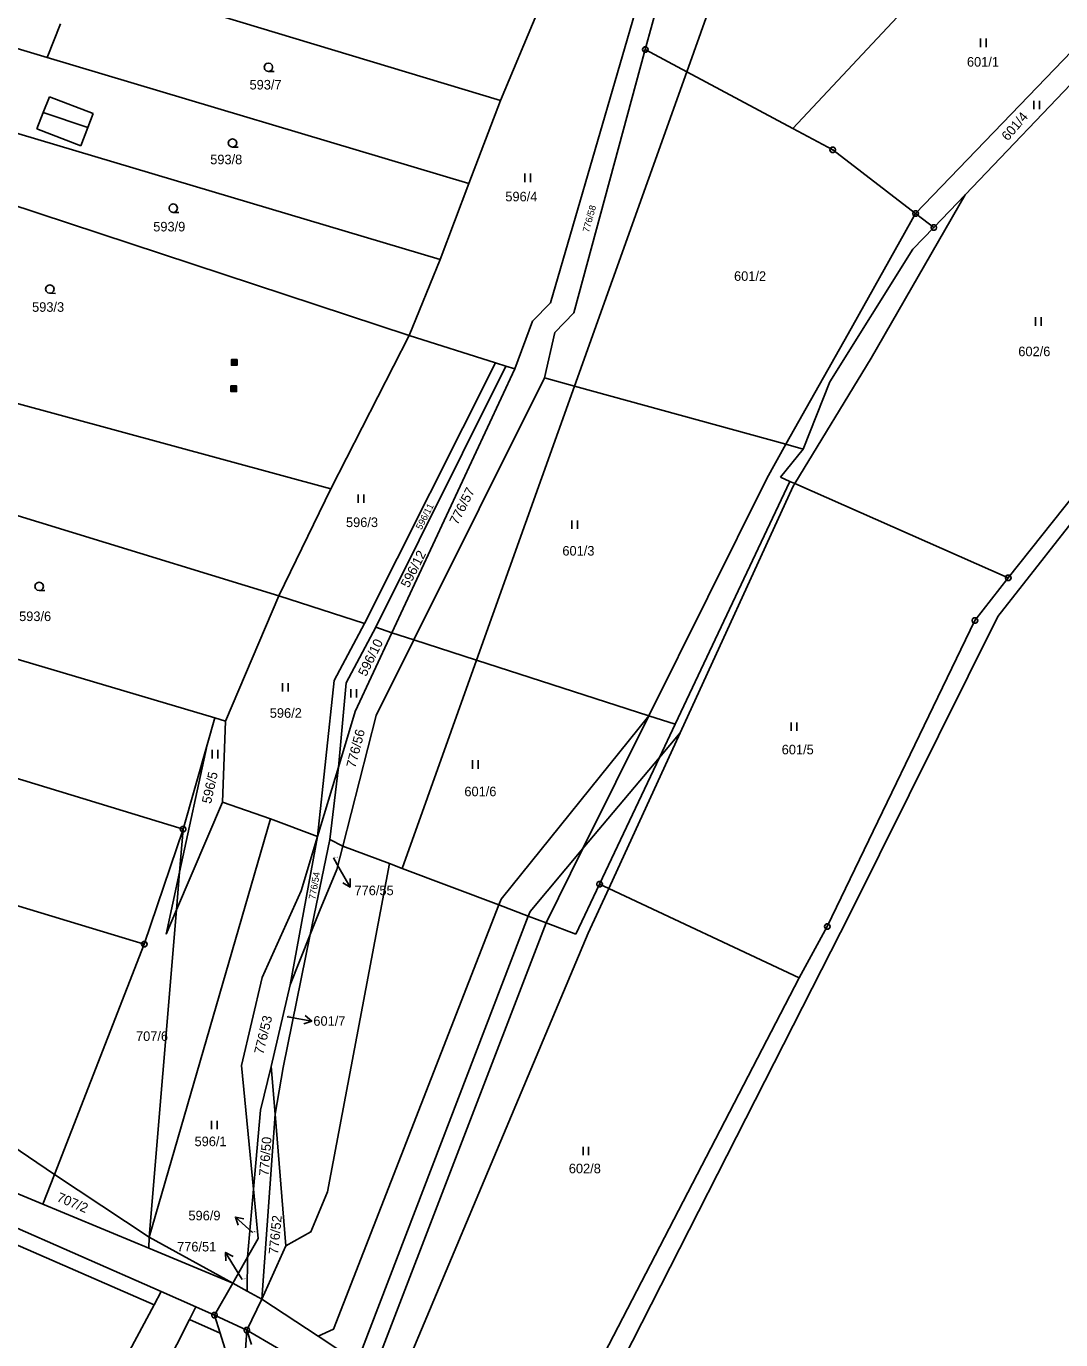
# Model space of a CAD drawing. Extents: x -694465 to -690527, y -983694 to -978978.
# Drawn here: x -692434.9 to -692251.3, y -982116.3 to -981883.1 of the extents above; entities that cross this region are included whole.
import ezdxf

# ---------------------------------------------------------------- set-up
doc = ezdxf.new("R2010")
doc.units = 0
for name, color, linetype in [('Vrstva 1', 7, 'Continuous'), ('Vrstva 16', 7, 'Continuous'), ('Vrstva 18', 7, 'Continuous'), ('Vrstva 24', 7, 'Continuous'), ('Vrstva 25', 7, 'Continuous'), ('Vrstva 26', 7, 'Continuous'), ('Vrstva 29', 7, 'Continuous')]:
    doc.layers.add(name, color=color, linetype=linetype)

msp = doc.modelspace()

# ---------------------------------------------------------------- linework, layer by layer
at = {"layer": 'Vrstva 1'}
for p, q in [((-692562.013, -982044.78), (-692412.243, -982110.094)), ((-692412.243, -982110.094), (-692410.99, -982107.756)), ((-692434.828, -982152.242), (-692412.243, -982110.094)), ((-692405.957, -982112.684), (-692404.827, -982110.469)), ((-692400.525, -982115.155), (-692401.53, -982111.92)), ((-692427.541, -982154.983), (-692405.957, -982112.684)), ((-692405.957, -982112.684), (-692400.525, -982115.155)), ((-692394.937, -982117.163), (-692395.79, -982114.59)), ((-692400.525, -982115.155), (-692398, -982123.28))]:
    msp.add_line(p, q, dxfattribs=at)
for points in [[(-692267.06, -981867.3), (-692298.87, -981901.26)], [(-692350.75, -981896.29), (-692407.05, -981879.31)], [(-692325.99, -981877.69), (-692341.85, -981932.19)], [(-692325.04, -981887.25), (-692322.57, -981878.18)], [(-692454.18, -981881.77), (-692431.24, -981888.63)], [(-692344.27, -981880.88), (-692350.75, -981896.29)], [(-692313.92, -981880.72), (-692317.664, -981891.199)], [(-692431.24, -981888.63), (-692428.89, -981882.69)], [(-692356.38, -981911.03), (-692431.24, -981888.63)], [(-692337.72, -981934.01), (-692325.04, -981887.25)], [(-692325.04, -981887.25), (-692317.664, -981891.199)], [(-692249.34, -981887.51), (-692277.06, -981916.36)], [(-692268.26, -981913.04), (-692247.01, -981890.78)], [(-692317.664, -981891.199), (-692337.594, -981946.979)], [(-692317.664, -981891.199), (-692298.87, -981901.26)], [(-692361.44, -981924.54), (-692463.33, -981894.18)], [(-692431.93, -981898.43), (-692430.84, -981895.62)], [(-692430.84, -981895.62), (-692423.08, -981898.62)], [(-692350.75, -981896.29), (-692356.38, -981911.03)], [(-692433.05, -981901.33), (-692431.93, -981898.43)], [(-692431.93, -981898.43), (-692424.03, -981901.1)], [(-692423.08, -981898.62), (-692424.03, -981901.1)], [(-692425.28, -981904.33), (-692433.05, -981901.33)], [(-692424.03, -981901.1), (-692425.28, -981904.33)], [(-692298.87, -981901.26), (-692291.76, -981905.06)], [(-692291.76, -981905.06), (-692277.06, -981916.36)], [(-692366.98, -981938.02), (-692449.38, -981910.83)], [(-692356.38, -981911.03), (-692361.44, -981924.54)], [(-692284.94, -981942.03), (-692268.26, -981913.04)], [(-692273.81, -981918.85), (-692268.26, -981913.04)], [(-692277.06, -981916.36), (-692289.05, -981937.73)], [(-692277.06, -981916.36), (-692275.8, -981917.32)], [(-692273.81, -981918.85), (-692277.54, -981922.67)], [(-692275.8, -981917.32), (-692273.81, -981918.85)], [(-692210.97, -981918.61), (-692260.61, -981981.04)], [(-692277.54, -981922.67), (-692292.3, -981946.23)], [(-692361.44, -981924.54), (-692366.98, -981938.02)], [(-692341.85, -981932.19), (-692345.05, -981935.49)], [(-692380.88, -981965.24), (-692495.08, -981934.16)], [(-692341.1, -981937.46), (-692337.72, -981934.01)], [(-692345.05, -981935.49), (-692348.22, -981943.92)], [(-692342.96, -981945.5), (-692341.1, -981937.46)], [(-692289.05, -981937.73), (-692300.07, -981957.32)], [(-692366.98, -981938.02), (-692380.88, -981965.24)], [(-692351.66, -981942.84), (-692366.98, -981938.02)], [(-692298.48, -981964.31), (-692284.94, -981942.03)], [(-692351.66, -981942.84), (-692374.91, -981989.13)], [(-692349.78, -981943.43), (-692372.91, -981989.78)], [(-692348.22, -981943.92), (-692370.07, -981990.8)], [(-692349.78, -981943.43), (-692351.66, -981942.84)], [(-692348.22, -981943.92), (-692349.78, -981943.43)], [(-692366.16, -981992.07), (-692342.96, -981945.5)], [(-692337.594, -981946.979), (-692354.992, -981995.674)], [(-692337.594, -981946.979), (-692342.96, -981945.5)], [(-692300.07, -981957.32), (-692337.594, -981946.979)], [(-692292.3, -981946.23), (-692297.01, -981958.16)], [(-692300.07, -981957.32), (-692303.48, -981963.39)], [(-692301.06, -981963.16), (-692297.01, -981958.16)], [(-692297.01, -981958.16), (-692300.07, -981957.32)], [(-692390.1, -981984.22), (-692463.44, -981961.76)], [(-692303.48, -981963.39), (-692324.42, -982005.54)], [(-692299.4, -981963.9), (-692301.06, -981963.16)], [(-692380.88, -981965.24), (-692390.1, -981984.22)], [(-692319.76, -982007.04), (-692299.4, -981963.9)], [(-692318.857, -982008.55), (-692298.76, -981964.77)], [(-692298.48, -981964.31), (-692299.4, -981963.9)], [(-692298.76, -981964.77), (-692298.48, -981964.31)], [(-692260.61, -981981.04), (-692298.48, -981964.31)], [(-692262.47, -981987.88), (-692245.34, -981966.1)], [(-692260.61, -981981.04), (-692266.53, -981988.63)], [(-692401.47, -982005.9), (-692476.9, -981983.51)], [(-692390.1, -981984.22), (-692399.56, -982006.47)], [(-692374.91, -981989.13), (-692390.1, -981984.22)], [(-692266.53, -981988.63), (-692292.73, -982042.96)], [(-692288.72, -982040.76), (-692262.47, -981987.88)], [(-692374.91, -981989.13), (-692380.3, -981999.25)], [(-692378.18, -981999.66), (-692372.91, -981989.78)], [(-692370.07, -981990.8), (-692376.57, -982004.75)], [(-692372.91, -981989.78), (-692370.07, -981990.8)], [(-692370.07, -981990.8), (-692366.16, -981992.07)], [(-692372.85, -982005.49), (-692366.16, -981992.07)], [(-692354.992, -981995.674), (-692366.16, -981992.07)], [(-692354.992, -981995.674), (-692368.196, -982032.629)], [(-692324.42, -982005.54), (-692354.992, -981995.674)], [(-692407.11, -982025.65), (-692503.23, -981996.3)], [(-692380.3, -981999.25), (-692383.24, -982026.94)], [(-692379.54, -982014.62), (-692378.18, -981999.66)], [(-692376.57, -982004.75), (-692379.54, -982014.62)], [(-692547.39, -982005.63), (-692413.99, -982046.05)], [(-692401.47, -982005.9), (-692402.84, -982010.7)], [(-692399.56, -982006.47), (-692401.47, -982005.9)], [(-692400.11, -982020.86), (-692399.56, -982006.47)], [(-692378.72, -982028.65), (-692372.85, -982005.49)], [(-692324.42, -982005.54), (-692350.654, -982038.089)], [(-692324.42, -982005.54), (-692336.128, -982029.11)], [(-692319.76, -982007.04), (-692324.42, -982005.54)], [(-692322.547, -982012.943), (-692319.76, -982007.04)], [(-692331.54, -982036.18), (-692318.857, -982008.55)], [(-692322.547, -982012.943), (-692318.857, -982008.55)], [(-692402.84, -982010.7), (-692407.743, -982033.287)], [(-692407.11, -982025.65), (-692402.84, -982010.7)], [(-692379.54, -982014.62), (-692383.24, -982026.94)], [(-692379.54, -982014.62), (-692381.08, -982027.5)], [(-692336.128, -982029.11), (-692322.547, -982012.943)], [(-692333.16, -982035.42), (-692322.547, -982012.943)], [(-692408.301, -982040.004), (-692400.11, -982020.86)], [(-692400.11, -982020.86), (-692391.57, -982023.8)], [(-692391.57, -982023.8), (-692413.12, -982098.11)], [(-692391.57, -982023.8), (-692383.24, -982026.94)], [(-692413.99, -982046.05), (-692407.11, -982025.65)], [(-692407.11, -982025.65), (-692407.743, -982033.287)], [(-692383.24, -982026.94), (-692388.09, -982053.32)], [(-692383.24, -982026.94), (-692386.15, -982036.61)], [(-692381.08, -982027.5), (-692384.53, -982044.35)], [(-692381.08, -982027.5), (-692378.72, -982028.65)], [(-692379.78, -982032.82), (-692378.72, -982028.65)], [(-692378.72, -982028.65), (-692370.469, -982031.77)], [(-692345.502, -982040.269), (-692336.128, -982029.11)], [(-692336.128, -982029.11), (-692342.67, -982042.28)], [(-692407.743, -982033.287), (-692410.13, -982044.28)], [(-692407.743, -982033.287), (-692408.301, -982040.004)], [(-692370.469, -982031.77), (-692381.473, -982090.055), (-692384.398, -982097.159), (-692388.84, -982099.64)], [(-692382.88, -982040.21), (-692379.78, -982032.82)], [(-692370.469, -982031.77), (-692368.196, -982032.629)], [(-692368.196, -982032.629), (-692351.052, -982039.111)], [(-692337.4, -982044.27), (-692333.16, -982035.42)], [(-692331.54, -982036.18), (-692333.16, -982035.42)], [(-692386.15, -982036.61), (-692393.08, -982051.99)], [(-692335.17, -982044.1), (-692331.54, -982036.18)], [(-692297.7, -982052.04), (-692331.54, -982036.18)], [(-692408.301, -982040.004), (-692413.12, -982098.11)], [(-692410.13, -982044.28), (-692408.301, -982040.004)], [(-692384.53, -982044.35), (-692382.88, -982040.21)], [(-692351.052, -982039.111), (-692380.396, -982114.434), (-692383.11, -982115.683)], [(-692350.654, -982038.089), (-692351.052, -982039.111)], [(-692351.052, -982039.111), (-692345.817, -982041.09)], [(-692345.502, -982040.269), (-692345.817, -982041.09)], [(-692345.817, -982041.09), (-692375.247, -982117.79), (-692375.247, -982120.858)], [(-692342.67, -982042.28), (-692373.33, -982122.12)], [(-692345.817, -982041.09), (-692342.67, -982042.28)], [(-692342.67, -982042.28), (-692337.4, -982044.27)], [(-692339.07, -982139.72), (-692288.72, -982040.76)], [(-692389.36, -982068), (-692384.53, -982044.35)], [(-692388.09, -982053.32), (-692384.53, -982044.35)], [(-692335.17, -982044.1), (-692369.16, -982124.88)], [(-692292.73, -982042.96), (-692297.7, -982052.04)], [(-692413.99, -982046.05), (-692429.92, -982086.97)], [(-692393.08, -982051.99), (-692396.74, -982067.59)], [(-692297.7, -982052.04), (-692342.23, -982137.87)], [(-692391.46, -982067.79), (-692388.09, -982053.32)], [(-692396.74, -982067.59), (-692394.6, -982089.55)], [(-692393.35, -982075.53), (-692391.46, -982067.79)], [(-692390.76, -982076.25), (-692391.46, -982067.79)], [(-692390.76, -982076.25), (-692389.36, -982068)], [(-692394.6, -982089.55), (-692393.35, -982075.53)], [(-692390.76, -982076.25), (-692393.11, -982109.1)], [(-692388.84, -982099.64), (-692390.76, -982076.25)], [(-692431.98, -982092.24), (-692465.96, -982078.09)], [(-692429.92, -982086.97), (-692440.69, -982079.67)], [(-692468.1, -982082.62), (-692410.99, -982107.756)], [(-692431.98, -982092.24), (-692429.92, -982086.97)], [(-692413.12, -982098.11), (-692429.92, -982086.97)], [(-692394.6, -982089.55), (-692395.67, -982101.66)], [(-692394.6, -982089.55), (-692393.75, -982098.31)], [(-692413.174, -982100.063), (-692431.98, -982092.24)], [(-692413.12, -982098.11), (-692413.174, -982100.063)], [(-692413.12, -982098.11), (-692398.3, -982106.25)], [(-692393.75, -982098.31), (-692395.67, -982101.66)], [(-692398.3, -982106.25), (-692413.174, -982100.063)], [(-692393.11, -982109.1), (-692388.84, -982099.64)], [(-692395.67, -982101.66), (-692398.3, -982106.25)], [(-692395.71, -982107.67), (-692395.67, -982101.66)], [(-692410.99, -982107.756), (-692404.827, -982110.469)], [(-692401.53, -982111.92), (-692398.3, -982106.25)], [(-692398.3, -982106.25), (-692395.71, -982107.67)], [(-692393.11, -982109.1), (-692395.71, -982107.67)], [(-692393.11, -982109.1), (-692395.79, -982114.59)], [(-692383.11, -982115.683), (-692393.11, -982109.1)], [(-692404.827, -982110.469), (-692401.53, -982111.92)], [(-692401.53, -982111.92), (-692395.79, -982114.59)], [(-692395.79, -982114.59), (-692397.1, -982133.87)], [(-692395.79, -982114.59), (-692385.25, -982120.733)], [(-692375.247, -982120.858), (-692383.11, -982115.683)]]:
    msp.add_lwpolyline(points, dxfattribs=at)
at = {"layer": 'Vrstva 16'}
for p, q in [((-692380.43, -982030.72), (-692379.44, -982032.46)), ((-692388.62, -982058.97), (-692388.21, -982059.04)), ((-692394.8, -982097.21), (-692394.82, -982097.19)), ((-692396.64, -982105.61), (-692397.48, -982104.22))]:
    msp.add_line(p, q, dxfattribs=at)
at = {"layer": 'Vrstva 24'}
for points in [[(-692324.886, -981886.774), (-692324.636, -981886.956), (-692324.54, -981887.25), (-692324.636, -981887.544), (-692324.886, -981887.726), (-692325.194, -981887.726), (-692325.444, -981887.544), (-692325.54, -981887.25), (-692325.444, -981886.956), (-692325.194, -981886.774)], [(-692291.606, -981904.584), (-692291.356, -981904.766), (-692291.26, -981905.06), (-692291.356, -981905.354), (-692291.606, -981905.536), (-692291.914, -981905.536), (-692292.164, -981905.354), (-692292.26, -981905.06), (-692292.164, -981904.766), (-692291.914, -981904.584)], [(-692276.906, -981915.884), (-692276.656, -981916.066), (-692276.56, -981916.36), (-692276.656, -981916.654), (-692276.906, -981916.836), (-692277.214, -981916.836), (-692277.464, -981916.654), (-692277.56, -981916.36), (-692277.464, -981916.066), (-692277.214, -981915.884)], [(-692273.656, -981918.374), (-692273.406, -981918.556), (-692273.31, -981918.85), (-692273.406, -981919.144), (-692273.656, -981919.326), (-692273.964, -981919.326), (-692274.214, -981919.144), (-692274.31, -981918.85), (-692274.214, -981918.556), (-692273.964, -981918.374)], [(-692260.456, -981980.564), (-692260.206, -981980.746), (-692260.11, -981981.04), (-692260.206, -981981.334), (-692260.456, -981981.516), (-692260.764, -981981.516), (-692261.014, -981981.334), (-692261.11, -981981.04), (-692261.014, -981980.746), (-692260.764, -981980.564)], [(-692266.376, -981988.154), (-692266.126, -981988.336), (-692266.03, -981988.63), (-692266.126, -981988.924), (-692266.376, -981989.106), (-692266.684, -981989.106), (-692266.934, -981988.924), (-692267.03, -981988.63), (-692266.934, -981988.336), (-692266.684, -981988.154)], [(-692406.956, -982025.174), (-692406.706, -982025.356), (-692406.61, -982025.65), (-692406.706, -982025.944), (-692406.956, -982026.126), (-692407.264, -982026.126), (-692407.514, -982025.944), (-692407.61, -982025.65), (-692407.514, -982025.356), (-692407.264, -982025.174)], [(-692333.006, -982034.944), (-692332.756, -982035.126), (-692332.66, -982035.42), (-692332.756, -982035.714), (-692333.006, -982035.896), (-692333.314, -982035.896), (-692333.564, -982035.714), (-692333.66, -982035.42), (-692333.564, -982035.126), (-692333.314, -982034.944)], [(-692292.576, -982042.484), (-692292.326, -982042.666), (-692292.23, -982042.96), (-692292.326, -982043.254), (-692292.576, -982043.436), (-692292.884, -982043.436), (-692293.134, -982043.254), (-692293.23, -982042.96), (-692293.134, -982042.666), (-692292.884, -982042.484)], [(-692413.836, -982045.574), (-692413.586, -982045.756), (-692413.49, -982046.05), (-692413.586, -982046.344), (-692413.836, -982046.526), (-692414.144, -982046.526), (-692414.394, -982046.344), (-692414.49, -982046.05), (-692414.394, -982045.756), (-692414.144, -982045.574)], [(-692401.376, -982111.444), (-692401.126, -982111.626), (-692401.03, -982111.92), (-692401.126, -982112.214), (-692401.376, -982112.396), (-692401.684, -982112.396), (-692401.934, -982112.214), (-692402.03, -982111.92), (-692401.934, -982111.626), (-692401.684, -982111.444)], [(-692395.636, -982114.114), (-692395.386, -982114.296), (-692395.29, -982114.59), (-692395.386, -982114.884), (-692395.636, -982115.066), (-692395.944, -982115.066), (-692396.194, -982114.884), (-692396.29, -982114.59), (-692396.194, -982114.296), (-692395.944, -982114.114)]]:
    msp.add_lwpolyline(points, close=True, dxfattribs=at)
for points in [[(-692325.159, -981887.25), (-692324.92, -981887.25)], [(-692291.879, -981905.06), (-692291.64, -981905.06)], [(-692277.179, -981916.36), (-692276.94, -981916.36)], [(-692273.929, -981918.85), (-692273.69, -981918.85)], [(-692260.729, -981981.04), (-692260.49, -981981.04)], [(-692266.649, -981988.63), (-692266.41, -981988.63)], [(-692407.229, -982025.65), (-692406.99, -982025.65)], [(-692333.279, -982035.42), (-692333.04, -982035.42)], [(-692292.849, -982042.96), (-692292.61, -982042.96)], [(-692414.109, -982046.05), (-692413.87, -982046.05)], [(-692401.649, -982111.92), (-692401.41, -982111.92)], [(-692395.909, -982114.59), (-692395.67, -982114.59)]]:
    msp.add_lwpolyline(points, dxfattribs=at)
at = {"layer": 'Vrstva 25'}
for points in [[(-692265.53, -981885.3), (-692265.53, -981886.8)], [(-692264.53, -981886.8), (-692264.53, -981885.3)], [(-692391.96, -981891.13), (-692392.335, -981891.029), (-692392.609, -981890.755), (-692392.71, -981890.38), (-692392.609, -981890.005), (-692392.335, -981889.731), (-692391.96, -981889.63), (-692391.585, -981889.731), (-692391.311, -981890.005), (-692391.21, -981890.38), (-692391.311, -981890.755), (-692391.585, -981891.029), (-692391.96, -981891.13), (-692390.96, -981891.131)], [(-692256.06, -981896.32), (-692256.06, -981897.82)], [(-692255.06, -981897.82), (-692255.06, -981896.32)], [(-692398.34, -981904.58), (-692398.715, -981904.479), (-692398.989, -981904.205), (-692399.09, -981903.83), (-692398.989, -981903.455), (-692398.715, -981903.181), (-692398.34, -981903.08), (-692397.965, -981903.181), (-692397.691, -981903.455), (-692397.59, -981903.83), (-692397.691, -981904.205), (-692397.965, -981904.479), (-692398.34, -981904.58), (-692397.34, -981904.581)], [(-692346.44, -981909.27), (-692346.44, -981910.77)], [(-692345.44, -981910.77), (-692345.44, -981909.27)], [(-692408.84, -981916.15), (-692409.215, -981916.049), (-692409.489, -981915.775), (-692409.59, -981915.4), (-692409.489, -981915.025), (-692409.215, -981914.751), (-692408.84, -981914.65), (-692408.465, -981914.751), (-692408.191, -981915.025), (-692408.09, -981915.4), (-692408.191, -981915.775), (-692408.465, -981916.049), (-692408.84, -981916.15), (-692407.84, -981916.151)], [(-692430.77, -981930.52), (-692431.145, -981930.419), (-692431.419, -981930.145), (-692431.52, -981929.77), (-692431.419, -981929.395), (-692431.145, -981929.121), (-692430.77, -981929.02), (-692430.395, -981929.121), (-692430.121, -981929.395), (-692430.02, -981929.77), (-692430.121, -981930.145), (-692430.395, -981930.419), (-692430.77, -981930.52), (-692429.77, -981930.521)], [(-692255.78, -981934.78), (-692255.78, -981936.28)], [(-692254.78, -981936.28), (-692254.78, -981934.78)], [(-692376.04, -981966.23), (-692376.04, -981967.73)], [(-692375.04, -981967.73), (-692375.04, -981966.23)], [(-692338.08, -981970.85), (-692338.08, -981972.35)], [(-692337.08, -981972.35), (-692337.08, -981970.85)], [(-692432.65, -981983.31), (-692433.025, -981983.209), (-692433.299, -981982.935), (-692433.4, -981982.56), (-692433.299, -981982.185), (-692433.025, -981981.911), (-692432.65, -981981.81), (-692432.275, -981981.911), (-692432.001, -981982.185), (-692431.9, -981982.56), (-692432.001, -981982.935), (-692432.275, -981983.209), (-692432.65, -981983.31), (-692431.65, -981983.311)], [(-692389.46, -981999.72), (-692389.46, -982001.22)], [(-692388.46, -982001.22), (-692388.46, -981999.72)], [(-692377.32, -982000.8), (-692377.32, -982002.3)], [(-692376.32, -982002.3), (-692376.32, -982000.8)], [(-692299.13, -982006.71), (-692299.13, -982008.21)], [(-692298.13, -982008.21), (-692298.13, -982006.71)], [(-692401.96, -982011.59), (-692401.96, -982013.09)], [(-692400.96, -982013.09), (-692400.96, -982011.59)], [(-692355.7, -982013.42), (-692355.7, -982014.92)], [(-692354.7, -982014.92), (-692354.7, -982013.42)], [(-692402.08, -982077.42), (-692402.08, -982078.92)], [(-692401.08, -982078.92), (-692401.08, -982077.42)], [(-692336.1, -982082.04), (-692336.1, -982083.54)], [(-692335.1, -982083.54), (-692335.1, -982082.04)]]:
    msp.add_lwpolyline(points, dxfattribs=at)
at = {"layer": 'Vrstva 26'}
for points in [[(-692398.52, -981942.289), (-692397.521, -981942.289), (-692397.521, -981943.29), (-692398.52, -981943.29), (-692398.52, -981942.291), (-692398.46, -981942.35), (-692397.58, -981942.35), (-692397.58, -981942.43), (-692398.46, -981942.43), (-692398.46, -981942.51), (-692397.58, -981942.51), (-692397.58, -981942.59), (-692398.46, -981942.59), (-692398.46, -981942.67), (-692397.58, -981942.67), (-692397.58, -981942.75), (-692398.46, -981942.75), (-692398.46, -981942.83), (-692397.58, -981942.83), (-692397.58, -981942.91), (-692398.46, -981942.91), (-692398.46, -981942.99), (-692397.58, -981942.99), (-692397.58, -981943.07), (-692398.46, -981943.07), (-692398.46, -981943.15), (-692397.58, -981943.15), (-692397.58, -981943.23), (-692398.46, -981943.23)], [(-692398.6, -981946.949), (-692397.601, -981946.949), (-692397.601, -981947.95), (-692398.6, -981947.95), (-692398.6, -981946.951), (-692398.54, -981947.01), (-692397.66, -981947.01), (-692397.66, -981947.09), (-692398.54, -981947.09), (-692398.54, -981947.17), (-692397.66, -981947.17), (-692397.66, -981947.25), (-692398.54, -981947.25), (-692398.54, -981947.33), (-692397.66, -981947.33), (-692397.66, -981947.41), (-692398.54, -981947.41), (-692398.54, -981947.49), (-692397.66, -981947.49), (-692397.66, -981947.57), (-692398.54, -981947.57), (-692398.54, -981947.65), (-692397.66, -981947.65), (-692397.66, -981947.73), (-692398.54, -981947.73), (-692398.54, -981947.81), (-692397.66, -981947.81), (-692397.66, -981947.89), (-692398.54, -981947.89)]]:
    msp.add_lwpolyline(points, dxfattribs=at)
at = {"layer": 'Vrstva 29'}
for points in [[(-692379.44, -982032.46), (-692377.465, -982035.938), (-692377.455, -982034.438)], [(-692378.759, -982035.178), (-692377.465, -982035.938)], [(-692388.21, -982059.04), (-692384.27, -982059.73), (-692385.421, -982058.767)], [(-692385.68, -982060.245), (-692384.27, -982059.73)], [(-692394.82, -982097.19), (-692397.809, -982094.532), (-692397.336, -982095.956)], [(-692396.339, -982094.835), (-692397.809, -982094.532)], [(-692397.48, -982104.22), (-692399.557, -982100.802), (-692399.523, -982102.302)], [(-692398.241, -982101.523), (-692399.557, -982100.802)]]:
    msp.add_lwpolyline(points, dxfattribs=at)

# ---------------------------------------------------------------- texts
at = {"layer": 'Vrstva 16'}
for s, p in [('776/55', (-692376.673, -982037.38)), ('601/7', (-692383.973, -982060.56)), ('596/9', (-692406.156, -982095.11)), ('776/51', (-692408.167, -982100.63))]:
    msp.add_text(s, height=1.7, dxfattribs=at).set_placement(p)
at = {"layer": 'Vrstva 18'}
for s, height, p in [('601/1', 1.7, (-692267.934, -981890.27)), ('593/7', 1.7, (-692395.307, -981894.33)), ('593/8', 1.7, (-692402.287, -981907.6)), ('596/4', 1.7, (-692349.89, -981914.19)), ('593/9', 1.7, (-692412.407, -981919.53)), ('601/2', 1.7, (-692309.286, -981928.31)), ('593/3', 1.7, (-692433.914, -981933.8)), ('602/6', 1.7, (-692258.814, -981941.68)), ('596/3', 1.7, (-692378.183, -981972.02)), ('601/3', 1.7, (-692339.763, -981977.08)), ('593/6', 1.7, (-692436.217, -981988.71)), ('596/2', 1.7, (-692391.713, -982005.88)), ('601/5', 1.7, (-692300.823, -982012.37)), ('601/6', 1.7, (-692357.163, -982019.81)), ('776/55', 0.2, (-692380.402, -982030.72)), ('601/7', 0.2, (-692388.578, -982058.97)), ('707/6', 1.7, (-692415.46, -982063.26)), ('596/1', 1.7, (-692405.072, -982081.94)), ('602/8', 1.7, (-692338.623, -982086.75)), ('596/9', 0.2, (-692394.772, -982097.21)), ('776/51', 0.2, (-692396.612, -982105.61))]:
    msp.add_text(s, height=height, dxfattribs=at).set_placement(p)
for s, height, rotation, p in [('601/4', 1.7, 49.50355, (-692260.668, -981903.569)), ('776/58', 1.2, 74.7137, (-692335.046, -981919.798)), ('776/57', 1.7, 63.02536, (-692358.392, -981971.748)), ('596/11', 1.2, 63.02536, (-692364.784, -981972.591)), ('596/12', 1.7, 63.02536, (-692367.052, -981982.928)), ('596/10', 1.7, 63.88479, (-692374.605, -981998.667)), ('776/56', 1.7, 75.57313, (-692376.521, -982014.9)), ('596/5', 1.7, 77.4066, (-692402.158, -982021.238)), ('776/54', 1.2, 79.81302, (-692383.65, -982038.215)), ('776/53', 1.7, 76.48987, (-692392.875, -982065.749)), ('776/50', 1.7, 85.4853, (-692391.931, -982087.283)), ('707/2', 1.7, 337.47214, (-692429.67, -982091.657)), ('776/52', 1.7, 84.62587, (-692390.228, -982101.214))]:
    msp.add_text(s, height=height, rotation=rotation, dxfattribs=at).set_placement(p)

doc.saveas('drawing.dxf')
